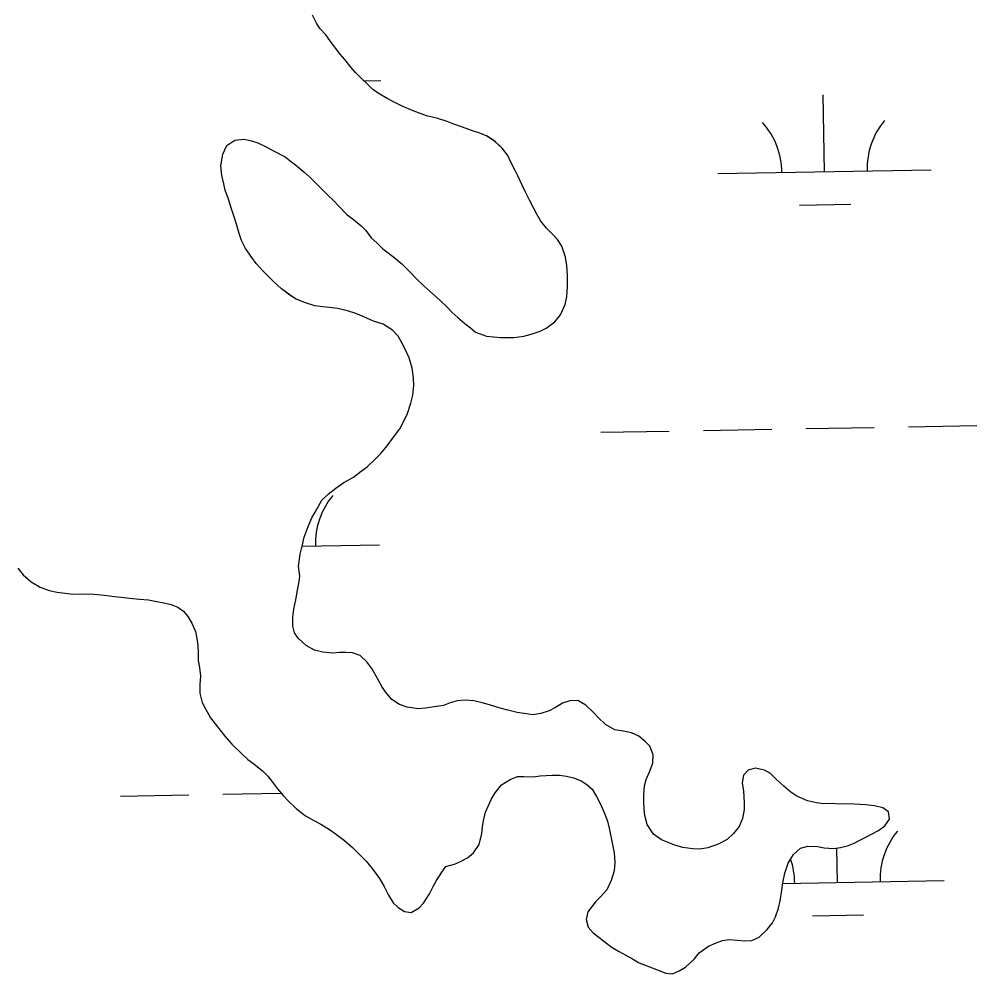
# Model space of a CAD drawing. Extents: x 3925854 to 3964121, y 224593 to 250589.
# Drawn here: x 3949290.5 to 3949738.9, y 237528.9 to 237975.7 of the extents above; entities that cross this region are included whole.
import ezdxf

# ---------------------------------------------------------------- set-up
doc = ezdxf.new("R2010")
doc.units = 0
doc.layers.add('V-TOPO-SHOR', color=7, linetype='Continuous')
doc.layers.add('V-WETL-SWMP', color=7, linetype='Continuous')

msp = doc.modelspace()

# ---------------------------------------------------------------- linework, layer by layer
at = {"layer": 'V-TOPO-SHOR'}
for points in [[(3949543.995, 237837.264), (3949546.193, 237842.14), (3949546.928, 237845.88), (3949547.253, 237850.594), (3949547.255, 237855.636), (3949546.934, 237860.351), (3949546.285, 237864.334), (3949544.661, 237869.376), (3949542.629, 237872.549), (3949540.434, 237874.908), (3949537.345, 237877.916), (3949534.826, 237881.171), (3949532.876, 237884.423), (3949529.385, 237890.927), (3949527.353, 237894.995), (3949525.973, 237897.921), (3949524.105, 237901.989), (3949522.804, 237904.915), (3949520.773, 237908.737), (3949519.231, 237911.827), (3949516.712, 237915.243), (3949513.298, 237918.495), (3949509.314, 237921.019), (3949505.738, 237922.401), (3949502.73, 237923.46), (3949498.015, 237925.17), (3949493.95, 237926.552), (3949490.944, 237927.775), (3949486.553, 237929.157), (3949481.189, 237930.462), (3949474.928, 237932.739), (3949469.888, 237935.019), (3949465.743, 237936.973), (3949462.816, 237938.519), (3949458.589, 237941.04), (3949456.15, 237942.83), (3949453.795, 237945.025), (3949450.381, 237948.359), (3949448.024, 237950.719), (3949445.91, 237953.078), (3949442.986, 237956.738), (3949440.872, 237959.259), (3949438.843, 237961.944), (3949435.998, 237965.683), (3949434.048, 237968.366), (3949431.447, 237971.213), (3949429.741, 237973.816), (3949427.871, 237977.558)], [(3949432.25, 237750.478), (3949435.179, 237753.32), (3949438.756, 237756.167), (3949442.58, 237758.766), (3949447.053, 237761.367), (3949450.713, 237764.048), (3949453.478, 237766.159), (3949457.137, 237769.737), (3949459.82, 237772.418), (3949462.751, 237775.994), (3949465.759, 237780.059), (3949468.688, 237783.878), (3949470.722, 237787.862), (3949472.268, 237791.112), (3949473.896, 237795.988), (3949474.791, 237799.648), (3949475.362, 237804.283), (3949475.121, 237807.858), (3949474.472, 237812.331), (3949473.091, 237817.21), (3949471.144, 237821.521), (3949469.438, 237824.773), (3949467.893, 237827.376), (3949465.374, 237830.141), (3949460.985, 237832.987), (3949456.351, 237834.372), (3949451.88, 237836.326), (3949448.14, 237837.952), (3949444.239, 237839.092), (3949439.524, 237840.231), (3949435.785, 237840.803), (3949432.694, 237841.048), (3949428.955, 237841.456), (3949424.566, 237842.92), (3949420.257, 237844.63), (3949417.33, 237846.42), (3949413.349, 237849.431), (3949409.609, 237852.847), (3949407.008, 237855.53), (3949404.571, 237857.889), (3949401.565, 237861.305), (3949399.451, 237864.152), (3949396.445, 237868.381), (3949394.659, 237872.121), (3949393.602, 237875.293), (3949392.304, 237879.766), (3949391.165, 237883.098), (3949389.623, 237887.896), (3949388.486, 237891.392), (3949387.024, 237895.701), (3949386.295, 237898.63), (3949385.484, 237902.531), (3949384.917, 237907.084), (3949385.812, 237912.532), (3949387.683, 237916.515), (3949391.505, 237919.034), (3949395.814, 237919.44), (3949399.312, 237918.706), (3949402.237, 237917.809), (3949406.138, 237915.94), (3949409.228, 237914.229), (3949415, 237911.219), (3949417.439, 237909.347), (3949419.958, 237907.477), (3949423.857, 237904.225), (3949426.458, 237901.866), (3949428.979, 237899.424), (3949432.635, 237895.683), (3949435.154, 237893.162), (3949437.511, 237890.884), (3949440.438, 237887.876), (3949444.014, 237884.296), (3949447.102, 237881.857), (3949450.678, 237878.928), (3949452.791, 237876.733), (3949455.39, 237873.396), (3949457.991, 237871.037), (3949460.836, 237868.111), (3949463.275, 237866.321), (3949466.769, 237863.636), (3949469.614, 237861.197), (3949473.353, 237857.455), (3949476.278, 237854.526), (3949480.179, 237850.705), (3949482.942, 237848.181), (3949487.657, 237844.034), (3949490.907, 237840.862), (3949493.1, 237838.585), (3949495.865, 237835.982), (3949499.197, 237833.217), (3949501.798, 237831.263), (3949504.235, 237829.229), (3949509.357, 237827.357), (3949515.944, 237826.704), (3949522.04, 237826.702), (3949526.837, 237827.269), (3949530.171, 237828.244), (3949534.398, 237829.704), (3949537.247, 237831.005), (3949541.312, 237834.093), (3949543.995, 237837.264)], [(3949663.824, 237608.834), (3949659.515, 237609.813), (3949654.556, 237612.008), (3949651.794, 237613.962), (3949648.461, 237616.647), (3949645.047, 237619.817), (3949642.203, 237622.582), (3949639.44, 237624.128), (3949635.049, 237625.187), (3949631.879, 237624.132), (3949629.681, 237621.775), (3949628.948, 237618.197), (3949629.597, 237614.378), (3949630.003, 237609.092), (3949629.921, 237605.76), (3949629.186, 237601.531), (3949627.56, 237597.873), (3949624.957, 237594.541), (3949622.028, 237591.778), (3949617.719, 237589.585), (3949613, 237587.879), (3949609.181, 237587.229), (3949605.929, 237587.313), (3949601.294, 237588.047), (3949597.554, 237589.023), (3949591.296, 237591.547), (3949587.474, 237594.232), (3949584.47, 237598.704), (3949583.413, 237602.931), (3949583.171, 237605.942), (3949582.928, 237609.6), (3949582.93, 237612.688), (3949583.337, 237616.835), (3949584.07, 237619.762), (3949585.617, 237623.338), (3949587.245, 237627.485), (3949587.329, 237631.386), (3949585.784, 237635.372), (3949583.589, 237637.567), (3949580.664, 237640.17), (3949577.169, 237641.635), (3949574.16, 237642.206), (3949569.446, 237643.101), (3949564.975, 237645.542), (3949561.725, 237648.633), (3949559.367, 237651.156), (3949555.873, 237654.572), (3949552.134, 237656.767), (3949548.312, 237656.687), (3949544.896, 237655.551), (3949541.562, 237653.519), (3949538.717, 237651.977), (3949534.814, 237650.676), (3949530.992, 237650.109), (3949527.009, 237650.681), (3949523.677, 237651.17), (3949519.286, 237652.229), (3949515.708, 237653.206), (3949510.75, 237654.752), (3949507.336, 237655.729), (3949503.352, 237656.706), (3949499.205, 237656.952), (3949495.548, 237656.71), (3949492.295, 237655.735), (3949489.205, 237654.516), (3949484.896, 237653.867), (3949480.831, 237653.138), (3949477.496, 237652.815), (3949472.131, 237653.712), (3949468.635, 237654.85), (3949465.059, 237657.21), (3949462.052, 237660.787), (3949460.265, 237663.39), (3949458.233, 237667.13), (3949455.716, 237671.767), (3949453.277, 237674.857), (3949450.109, 237677.868), (3949446.531, 237679.168), (3949443.522, 237679.332), (3949440.434, 237679.252), (3949437.261, 237679.011), (3949432.711, 237679.336), (3949428.725, 237680.397), (3949424.826, 237682.511), (3949421.166, 237685.927), (3949419.46, 237688.448), (3949418.649, 237691.62), (3949418.651, 237695.765), (3949419.059, 237699.507), (3949420.036, 237703.978), (3949420.851, 237708.448), (3949421.502, 237711.619), (3949421.992, 237714.953), (3949421.344, 237719.588), (3949422.16, 237725.277), (3949423.136, 237729.586), (3949424.031, 237733.164), (3949425.823, 237738.284), (3949427.613, 237742.267), (3949429.078, 237744.95), (3949432.25, 237750.478)], [(3949289.957, 237718.666), (3949292.476, 237715.573), (3949296.136, 237712.401), (3949300.361, 237709.88), (3949304.59, 237708.334), (3949308.328, 237707.437), (3949314.506, 237706.704), (3949318.977, 237706.54), (3949322.231, 237706.699), (3949325.727, 237706.618), (3949330.442, 237706.046), (3949335.238, 237705.395), (3949338.329, 237705.149), (3949342.23, 237704.66), (3949346.947, 237704.25), (3949351.092, 237703.924), (3949354.993, 237703.109), (3949358.327, 237702.456), (3949361.66, 237701.725), (3949364.75, 237700.422), (3949367.433, 237698.632), (3949369.462, 237696.111), (3949371.412, 237692.941), (3949373.036, 237689.038), (3949373.687, 237685.783), (3949374.173, 237682.613), (3949374.335, 237679.035), (3949374.414, 237675.457), (3949374.902, 237672.287), (3949375.387, 237668.142), (3949375.06, 237664.32), (3949375.058, 237660.173), (3949376.276, 237655.782), (3949377.738, 237652.856), (3949380.176, 237648.626), (3949383.346, 237644.477), (3949386.84, 237640.086), (3949390.09, 237636.426), (3949394.397, 237632.115), (3949397.647, 237629.107), (3949400.33, 237627.073), (3949404.393, 237623.819), (3949406.912, 237621.38), (3949409.187, 237618.531), (3949411.463, 237615.523), (3949414.146, 237612.27), (3949416.583, 237609.667), (3949420.241, 237606.169), (3949424.547, 237602.835), (3949428.775, 237600.394), (3949431.781, 237598.848), (3949436.334, 237596.083), (3949439.748, 237593.642), (3949442.836, 237591.282), (3949446.576, 237587.946), (3949449.257, 237585.343), (3949452.994, 237581.604), (3949455.759, 237578.187), (3949459.253, 237573.471), (3949461.446, 237569.811), (3949463.478, 237565.746), (3949465.589, 237562.166), (3949467.947, 237559.889), (3949470.953, 237558.019), (3949474.044, 237557.609), (3949477.865, 237559.723), (3949479.899, 237561.998), (3949482.584, 237566.305), (3949484.374, 237569.719), (3949485.838, 237572.566), (3949488.359, 237576.385), (3949490.313, 237579.066)], [(3949490.313, 237579.066), (3949494.296, 237580.205), (3949497.143, 237581.421), (3949500.477, 237583.209), (3949503.242, 237585.485), (3949505.927, 237589.468), (3949507.147, 237594.508), (3949507.393, 237597.76), (3949508.044, 237601.256), (3949508.778, 237604.508), (3949510.244, 237607.679), (3949511.544, 237610.441), (3949513.334, 237613.612), (3949516.263, 237617.349), (3949520.328, 237619.789), (3949523.826, 237621.169), (3949526.835, 237621.167), (3949531.144, 237621.085), (3949534.478, 237621.57), (3949540.006, 237621.894), (3949543.42, 237621.892), (3949546.754, 237621.322), (3949550.088, 237620.669), (3949553.664, 237619.125), (3949556.347, 237617.497), (3949558.784, 237615.299), (3949560.815, 237611.803), (3949562.601, 237608.551), (3949564.471, 237604.404), (3949566.013, 237600.339), (3949566.744, 237597.005), (3949567.393, 237593.996), (3949568.123, 237590.174), (3949569.097, 237585.54), (3949569.339, 237580.905), (3949569.093, 237577.004), (3949567.711, 237572.531), (3949565.593, 237568.142), (3949562.747, 237564.972), (3949560.387, 237562.617), (3949556.809, 237557.9), (3949555.912, 237554.242), (3949556.969, 237550.746), (3949559.324, 237548.063), (3949561.925, 237546.03), (3949564.934, 237543.67), (3949568.184, 237541.147), (3949571.111, 237539.439), (3949574.606, 237537.569), (3949577.613, 237535.859), (3949580.865, 237534.069), (3949584.849, 237532.523), (3949589.725, 237530.569), (3949593.221, 237529.105), (3949596.391, 237528.859), (3949599.563, 237530.322), (3949602.49, 237532.03), (3949606.719, 237535.847), (3949608.917, 237538.694), (3949613.308, 237541.78), (3949616.885, 237543.404), (3949619.812, 237544.461), (3949622.82, 237544.867), (3949626.642, 237544.621), (3949630.302, 237544.293), (3949633.472, 237544.537), (3949636.886, 237546.081), (3949640.71, 237549.657), (3949643.151, 237552.743), (3949644.533, 237555.508), (3949646.08, 237559.653), (3949646.813, 237562.987), (3949647.628, 237567.945), (3949648.035, 237571.441), (3949648.932, 237575.912), (3949650.479, 237580.629), (3949653.002, 237584.692), (3949656.254, 237587.619), (3949659.75, 237588.673), (3949664.305, 237588.509), (3949667.393, 237587.856), (3949671.702, 237587.53), (3949675.034, 237587.936), (3949678.289, 237588.829), (3949681.379, 237590.045), (3949684.062, 237591.428), (3949686.909, 237592.89), (3949689.591, 237594.27), (3949692.844, 237595.976), (3949695.852, 237598.09), (3949698.05, 237601.258), (3949697.562, 237604.674), (3949694.881, 237606.544), (3949690.98, 237607.441), (3949686.671, 237608.013), (3949681.467, 237608.338), (3949677.32, 237608.422), (3949674.311, 237608.342), (3949671.305, 237608.506), (3949666.914, 237608.426), (3949663.824, 237608.834)]]:
    msp.add_lwpolyline(points, dxfattribs=at)
at = {"layer": 'V-WETL-SWMP'}
for p, q in [((3949451.962, 237946.815), (3949459.885, 237946.959)), ((3949667.539, 237904.297), (3949666.885, 237940.291)), ((3949617.548, 237903.388), (3949717.531, 237905.206)), ((3949655.822, 237888.65), (3949679.818, 237889.087)), ((3949658.88, 237784.049), (3949690.875, 237784.63)), ((3949706.872, 237784.921), (3949738.867, 237785.503)), ((3949562.896, 237782.303), (3949594.891, 237782.885)), ((3949610.888, 237783.176), (3949642.883, 237783.758)), ((3949423.005, 237729.009), (3949459.244, 237729.668)), ((3949337.955, 237612.012), (3949369.949, 237612.593)), ((3949385.947, 237612.884), (3949413.229, 237613.38)), ((3949673.587, 237571.677), (3949673.296, 237587.724)), ((3949648.009, 237571.212), (3949723.579, 237572.586)), ((3949661.87, 237556.03), (3949685.866, 237556.467))]:
    msp.add_line(p, q, dxfattribs=at)
for points in [[(3949465.743, 237936.972), (3949462.816, 237938.518), (3949458.59, 237941.04), (3949456.151, 237942.829), (3949453.794, 237945.025), (3949450.381, 237948.36), (3949448.024, 237950.719), (3949445.911, 237953.078), (3949442.986, 237956.737), (3949440.873, 237959.259), (3949438.842, 237961.943), (3949435.998, 237965.684), (3949434.048, 237968.367), (3949431.447, 237971.214), (3949429.741, 237973.816), (3949427.872, 237977.557)], [(3949428.955, 237841.456), (3949424.565, 237842.921), (3949420.257, 237844.63), (3949417.331, 237846.42), (3949413.348, 237849.43), (3949409.609, 237852.846), (3949407.009, 237855.53), (3949404.571, 237857.889), (3949401.564, 237861.305), (3949399.451, 237864.152), (3949396.445, 237868.381), (3949394.658, 237872.121), (3949393.602, 237875.292), (3949392.303, 237879.765), (3949391.166, 237883.098), (3949389.623, 237887.896), (3949388.487, 237891.392), (3949387.025, 237895.702), (3949386.294, 237898.629), (3949385.483, 237902.532), (3949384.916, 237907.085), (3949385.812, 237912.532), (3949387.684, 237916.515), (3949391.506, 237919.034), (3949395.815, 237919.439), (3949399.311, 237918.706), (3949402.237, 237917.81), (3949406.139, 237915.939), (3949409.228, 237914.23), (3949414.999, 237911.219), (3949417.438, 237909.348), (3949419.957, 237907.477), (3949423.858, 237904.224), (3949426.459, 237901.865), (3949428.979, 237899.425), (3949432.636, 237895.683), (3949435.155, 237893.162), (3949437.512, 237890.885), (3949440.437, 237887.875), (3949444.013, 237884.296), (3949447.102, 237881.856), (3949450.678, 237878.928), (3949452.791, 237876.732), (3949455.391, 237873.397), (3949457.992, 237871.038), (3949460.836, 237868.11), (3949463.275, 237866.321), (3949466.77, 237863.636), (3949469.614, 237861.196), (3949473.353, 237857.455), (3949476.278, 237854.526), (3949480.179, 237850.704), (3949482.942, 237848.182), (3949487.656, 237844.034), (3949490.907, 237840.862), (3949493.101, 237838.584), (3949495.865, 237835.981), (3949499.197, 237833.216), (3949501.798, 237831.263), (3949504.236, 237829.23), (3949509.357, 237827.358), (3949515.943, 237826.705), (3949522.04, 237826.702), (3949526.837, 237827.269), (3949530.171, 237828.244), (3949534.399, 237829.705), (3949537.246, 237831.005), (3949541.312, 237834.093), (3949543.996, 237837.263), (3949546.193, 237842.14), (3949546.927, 237845.879), (3949547.254, 237850.595), (3949547.256, 237855.636), (3949546.933, 237860.351), (3949546.284, 237864.335), (3949544.66, 237869.377), (3949542.629, 237872.548), (3949540.434, 237874.907), (3949537.346, 237877.917), (3949534.827, 237881.17), (3949532.877, 237884.423), (3949529.384, 237890.928), (3949527.353, 237894.994), (3949525.972, 237897.922), (3949524.104, 237901.988), (3949522.804, 237904.915), (3949520.773, 237908.737), (3949519.23, 237911.827), (3949516.711, 237915.243), (3949513.297, 237918.496), (3949509.314, 237921.018), (3949505.738, 237922.402), (3949502.73, 237923.46), (3949498.015, 237925.169), (3949493.95, 237926.553), (3949490.943, 237927.774), (3949486.553, 237929.158), (3949481.188, 237930.461), (3949474.928, 237932.74), (3949469.888, 237935.019), (3949465.743, 237936.972)], [(3949583.338, 237616.835), (3949584.071, 237619.762), (3949585.617, 237623.338), (3949587.245, 237627.484), (3949587.328, 237631.387), (3949585.784, 237635.371), (3949583.59, 237637.567), (3949580.664, 237640.17), (3949577.169, 237641.635), (3949574.161, 237642.205), (3949569.446, 237643.101), (3949564.975, 237645.542), (3949561.724, 237648.633), (3949559.368, 237651.155), (3949555.873, 237654.571), (3949552.134, 237656.767), (3949548.313, 237656.688), (3949544.897, 237655.551), (3949541.563, 237653.52), (3949538.717, 237651.976), (3949534.814, 237650.677), (3949530.993, 237650.109), (3949527.009, 237650.68), (3949523.676, 237651.169), (3949519.286, 237652.228), (3949515.709, 237653.205), (3949510.75, 237654.752), (3949507.336, 237655.729), (3949503.352, 237656.706), (3949499.206, 237656.952), (3949495.547, 237656.709), (3949492.295, 237655.735), (3949489.205, 237654.517), (3949484.895, 237653.868), (3949480.83, 237653.138), (3949477.496, 237652.814), (3949472.131, 237653.711), (3949468.635, 237654.85), (3949465.059, 237657.21), (3949462.052, 237660.788), (3949460.265, 237663.39), (3949458.234, 237667.131), (3949455.715, 237671.767), (3949453.277, 237674.857), (3949450.108, 237677.867), (3949446.531, 237679.169), (3949443.523, 237679.333), (3949440.433, 237679.253), (3949437.262, 237679.01), (3949432.71, 237679.337), (3949428.726, 237680.396), (3949424.825, 237682.511), (3949421.167, 237685.927), (3949419.461, 237688.448), (3949418.649, 237691.62), (3949418.651, 237695.766), (3949419.059, 237699.506), (3949420.036, 237703.977), (3949420.851, 237708.448), (3949421.503, 237711.619), (3949421.992, 237714.952), (3949421.344, 237719.587), (3949422.159, 237725.277), (3949423.136, 237729.586), (3949424.032, 237733.163), (3949425.823, 237738.284), (3949427.613, 237742.267), (3949429.078, 237744.95), (3949432.251, 237750.477), (3949435.179, 237753.321), (3949438.757, 237756.166), (3949442.58, 237758.766), (3949447.052, 237761.366), (3949450.712, 237764.047), (3949453.477, 237766.16), (3949457.137, 237769.736), (3949459.821, 237772.417), (3949462.75, 237775.994), (3949465.76, 237780.058), (3949468.688, 237783.878), (3949470.722, 237787.861), (3949472.268, 237791.112), (3949473.897, 237795.989), (3949474.792, 237799.648), (3949475.363, 237804.282), (3949475.121, 237807.859), (3949474.472, 237812.331), (3949473.092, 237817.21), (3949471.143, 237821.52), (3949469.437, 237824.772), (3949467.893, 237827.375), (3949465.374, 237830.14), (3949460.985, 237832.987), (3949456.351, 237834.372), (3949451.88, 237836.325), (3949448.141, 237837.952), (3949444.239, 237839.092), (3949439.524, 237840.232), (3949435.784, 237840.803), (3949432.695, 237841.048), (3949428.955, 237841.456)], [(3949289.958, 237718.665), (3949292.477, 237715.574), (3949296.135, 237712.402), (3949300.361, 237709.88)], [(3949300.361, 237709.88), (3949304.589, 237708.333), (3949308.328, 237707.437), (3949314.507, 237706.703), (3949318.978, 237706.539), (3949322.231, 237706.7), (3949325.727, 237706.617), (3949330.442, 237706.046), (3949335.238, 237705.394), (3949338.328, 237705.149), (3949342.23, 237704.659), (3949346.946, 237704.251), (3949351.092, 237703.924), (3949354.994, 237703.109), (3949358.327, 237702.457), (3949361.66, 237701.724), (3949364.749, 237700.422), (3949367.432, 237698.633), (3949369.463, 237696.111), (3949371.413, 237692.94), (3949373.037, 237689.037), (3949373.687, 237685.784), (3949374.173, 237682.613), (3949374.334, 237679.036), (3949374.414, 237675.458), (3949374.901, 237672.287), (3949375.387, 237668.141), (3949375.06, 237664.32), (3949375.058, 237660.173), (3949376.276, 237655.782), (3949377.738, 237652.855), (3949380.176, 237648.626), (3949383.345, 237644.478), (3949386.839, 237640.087), (3949390.089, 237636.427), (3949394.397, 237632.116), (3949397.648, 237629.106), (3949400.33, 237627.073), (3949404.394, 237623.819), (3949406.913, 237621.379), (3949409.188, 237618.532), (3949411.463, 237615.523), (3949414.145, 237612.27), (3949416.583, 237609.667), (3949420.24, 237606.17), (3949424.548, 237602.835), (3949428.775, 237600.394), (3949431.782, 237598.848), (3949436.334, 237596.082), (3949439.748, 237593.641), (3949442.836, 237591.282), (3949446.575, 237587.947), (3949449.257, 237585.344), (3949452.995, 237581.603), (3949455.758, 237578.187), (3949459.252, 237573.47), (3949461.446, 237569.811), (3949463.477, 237565.745), (3949465.589, 237562.167), (3949467.946, 237559.889), (3949470.953, 237558.018), (3949474.043, 237557.61), (3949477.865, 237559.722), (3949479.898, 237561.998), (3949482.583, 237566.306), (3949484.373, 237569.72), (3949485.838, 237572.565), (3949488.36, 237576.385), (3949490.312, 237579.067), (3949494.296, 237580.204), (3949497.142, 237581.422), (3949500.477, 237583.21), (3949503.242, 237585.485), (3949505.926, 237589.468), (3949507.148, 237594.508), (3949507.393, 237597.76), (3949508.045, 237601.256), (3949508.778, 237604.508), (3949510.243, 237607.678), (3949511.545, 237610.441), (3949513.335, 237613.612), (3949516.263, 237617.35), (3949520.329, 237619.788), (3949523.826, 237621.168), (3949526.834, 237621.167), (3949531.143, 237621.084), (3949534.477, 237621.571), (3949540.006, 237621.894), (3949543.42, 237621.892), (3949546.753, 237621.322), (3949550.087, 237620.67), (3949553.663, 237619.124), (3949556.346, 237617.496), (3949558.784, 237615.3), (3949560.815, 237611.803), (3949562.602, 237608.551), (3949564.47, 237604.403), (3949566.014, 237600.338), (3949566.744, 237597.004), (3949567.393, 237593.995), (3949568.123, 237590.174)], [(3949568.123, 237590.174), (3949569.097, 237585.539), (3949569.339, 237580.905), (3949569.094, 237577.003), (3949567.71, 237572.531), (3949565.594, 237568.142), (3949562.747, 237564.972), (3949560.388, 237562.616), (3949556.809, 237557.901), (3949555.913, 237554.243), (3949556.969, 237550.747), (3949559.325, 237548.063), (3949561.926, 237546.029), (3949564.933, 237543.67), (3949568.184, 237541.148), (3949571.111, 237539.44), (3949574.606, 237537.569), (3949577.613, 237535.86), (3949580.865, 237534.07), (3949584.848, 237532.524), (3949589.725, 237530.57), (3949593.221, 237529.105), (3949596.391, 237528.86), (3949599.563, 237530.322), (3949602.49, 237532.029), (3949606.72, 237535.848), (3949608.916, 237538.693), (3949613.308, 237541.78), (3949616.886, 237543.405), (3949619.813, 237544.461), (3949622.821, 237544.866), (3949626.643, 237544.621), (3949630.301, 237544.294), (3949633.472, 237544.536), (3949636.887, 237546.08), (3949640.71, 237549.656), (3949643.15, 237552.744), (3949644.534, 237555.508), (3949646.08, 237559.654), (3949646.813, 237562.987), (3949647.628, 237567.946), (3949648.036, 237571.442), (3949648.932, 237575.913), (3949650.479, 237580.628), (3949653.001, 237584.692), (3949656.254, 237587.618), (3949659.751, 237588.673), (3949664.304, 237588.509), (3949667.393, 237587.857), (3949671.702, 237587.53), (3949675.035, 237587.935), (3949678.288, 237588.828), (3949681.378, 237590.046), (3949684.061, 237591.427), (3949686.908, 237592.89), (3949689.591, 237594.271), (3949692.844, 237595.977), (3949695.853, 237598.089), (3949698.049, 237601.259), (3949697.563, 237604.674), (3949694.881, 237606.545), (3949690.979, 237607.441), (3949686.67, 237608.012), (3949681.467, 237608.339), (3949677.32, 237608.422), (3949674.312, 237608.342), (3949671.304, 237608.506), (3949666.913, 237608.427), (3949663.824, 237608.834), (3949659.515, 237609.812), (3949654.557, 237612.009), (3949651.793, 237613.961), (3949648.461, 237616.646), (3949645.048, 237619.818), (3949642.203, 237622.583), (3949639.44, 237624.129), (3949635.05, 237625.188), (3949631.878, 237624.132), (3949629.682, 237621.775), (3949628.949, 237618.198), (3949629.598, 237614.377), (3949630.002, 237609.092), (3949629.92, 237605.759), (3949629.186, 237601.531), (3949627.559, 237597.873), (3949624.956, 237594.541), (3949622.028, 237591.778), (3949617.718, 237589.585), (3949613.001, 237587.879), (3949609.18, 237587.23), (3949605.928, 237587.313), (3949601.294, 237588.047), (3949597.554, 237589.024), (3949591.295, 237591.547), (3949587.475, 237594.231), (3949584.469, 237598.704), (3949583.413, 237602.932), (3949583.171, 237605.941), (3949582.928, 237609.599), (3949582.93, 237612.689), (3949583.338, 237616.835)]]:
    msp.add_lwpolyline(points, dxfattribs=at)
for centre, start, end in [((3949722.765, 237905.776), 140.26988, 181.81353), ((3949612.297, 237903.767), 0.26988, 41.81354), ((3949464.477, 237730.238), 140.26988, 181.81353), ((3949728.813, 237573.156), 140.26988, 181.81353), ((3949618.345, 237571.147), 0.26988, 18.91857)]:
    msp.add_arc(centre, 35.246, start, end, dxfattribs=at)

doc.saveas('drawing.dxf')
